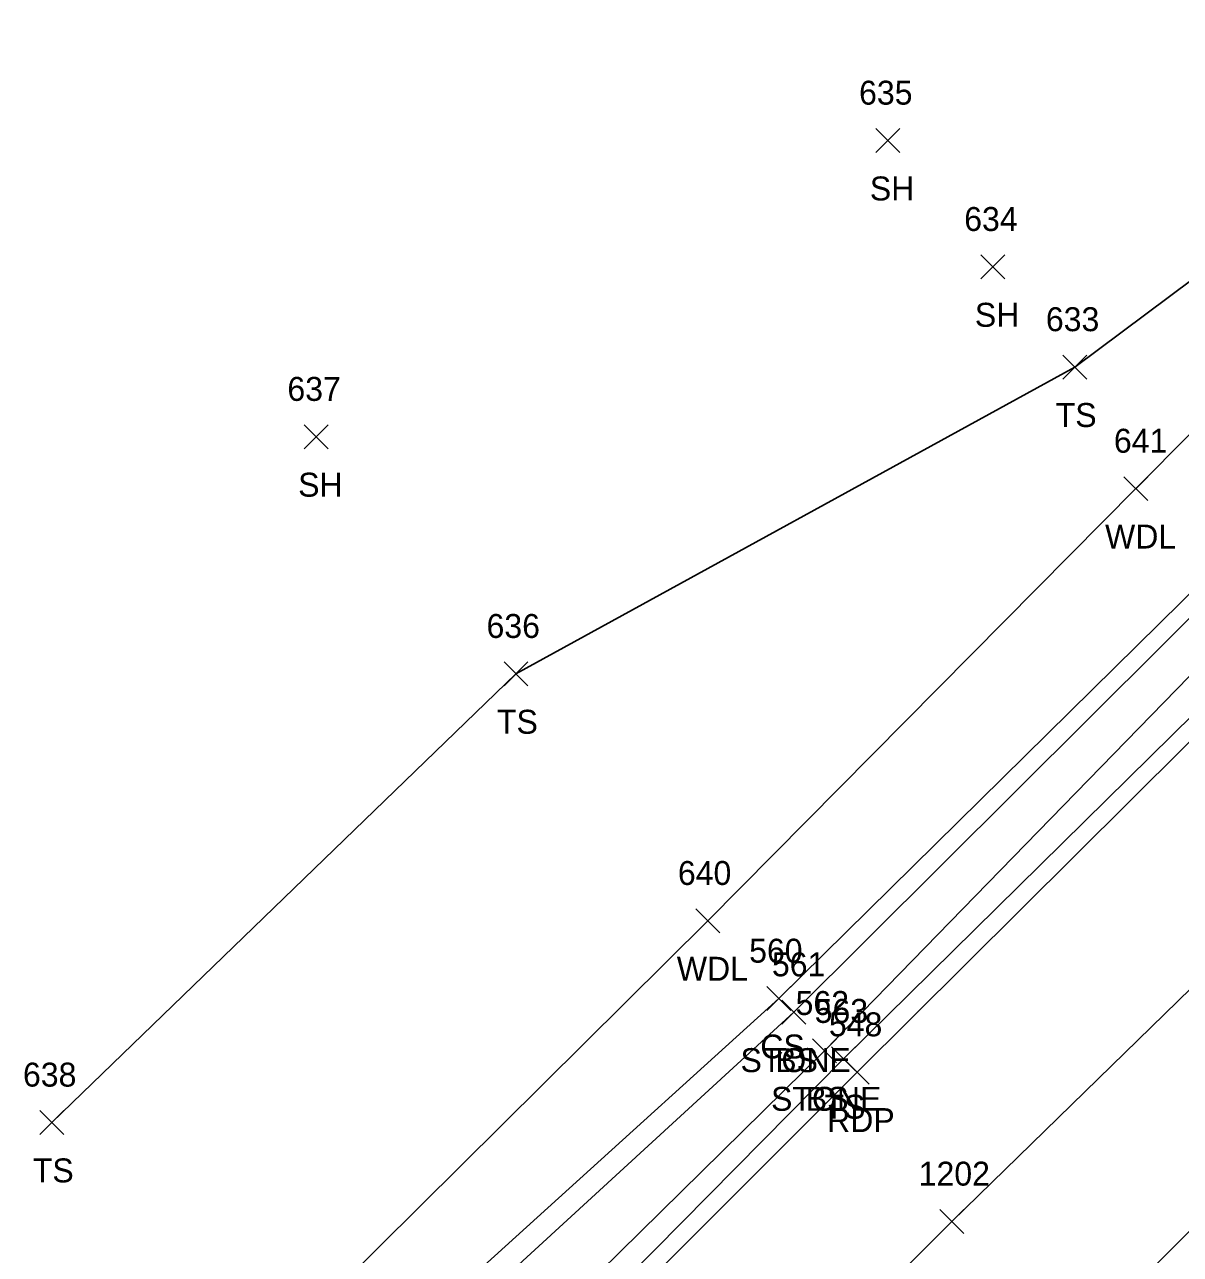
# Model space of a CAD drawing. Extents: x 1528286 to 1556263, y 492387 to 508952.
# Drawn here: x 1528285.9 to 1528382.4, y 492537.5 to 492640.2 of the extents above; entities that cross this region are included whole.
import ezdxf

# ---------------------------------------------------------------- set-up
doc = ezdxf.new("R2010")
doc.units = 0
for name, color, linetype in [('L_A', 7, 'Continuous'), ('L_I', 7, 'Continuous'), ('L_TIC', 7, 'Continuous'), ('LASF', 7, 'Continuous'), ('LAWA', 7, 'Continuous'), ('LELB', 7, 'Continuous'), ('P_A', 7, 'Continuous'), ('P_I', 7, 'Continuous'), ('P_TIC', 7, 'Continuous'), ('PET', 7, 'Continuous'), ('PRC', 7, 'Continuous')]:
    doc.layers.add(name, color=color, linetype=linetype)

msp = doc.modelspace()

# ---------------------------------------------------------------- linework, layer by layer
at = {"layer": 'L_TIC'}
for points in [[(1528356.98, 492629.51), (1528358.98, 492631.51)], [(1528358.98, 492629.51), (1528356.98, 492631.51)], [(1528356.98, 492629.51), (1528358.98, 492631.51)], [(1528358.98, 492629.51), (1528356.98, 492631.51)], [(1528365.75, 492618.96), (1528367.75, 492620.96)], [(1528367.75, 492618.96), (1528365.75, 492620.96)], [(1528365.75, 492618.96), (1528367.75, 492620.96)], [(1528367.75, 492618.96), (1528365.75, 492620.96)], [(1528372.58, 492610.59), (1528374.58, 492612.59)], [(1528374.58, 492610.59), (1528372.58, 492612.59)], [(1528372.58, 492610.59), (1528374.58, 492612.59)], [(1528374.58, 492610.59), (1528372.58, 492612.59)], [(1528309.24, 492604.77), (1528311.24, 492606.77)], [(1528311.24, 492604.77), (1528309.24, 492606.77)], [(1528309.24, 492604.77), (1528311.24, 492606.77)], [(1528311.24, 492604.77), (1528309.24, 492606.77)], [(1528377.69, 492600.44), (1528379.69, 492602.44)], [(1528379.69, 492600.44), (1528377.69, 492602.44)], [(1528377.69, 492600.44), (1528379.69, 492602.44)], [(1528379.69, 492600.44), (1528377.69, 492602.44)], [(1528325.92, 492584.97), (1528327.92, 492586.97)], [(1528327.92, 492584.97), (1528325.92, 492586.97)], [(1528325.92, 492584.97), (1528327.92, 492586.97)], [(1528327.92, 492584.97), (1528325.92, 492586.97)], [(1528341.93, 492564.34), (1528343.93, 492566.34)], [(1528343.93, 492564.34), (1528341.93, 492566.34)], [(1528341.93, 492564.34), (1528343.93, 492566.34)], [(1528343.93, 492564.34), (1528341.93, 492566.34)], [(1528347.88, 492557.85), (1528349.88, 492559.85)], [(1528349.88, 492557.85), (1528347.88, 492559.85)], [(1528347.88, 492557.85), (1528349.88, 492559.85)], [(1528349.88, 492557.85), (1528347.88, 492559.85)], [(1528349.13, 492556.71), (1528351.13, 492558.71)], [(1528351.13, 492556.71), (1528349.13, 492558.71)], [(1528349.13, 492556.71), (1528351.13, 492558.71)], [(1528351.13, 492556.71), (1528349.13, 492558.71)], [(1528349.13, 492556.71), (1528351.13, 492558.71)], [(1528351.13, 492556.71), (1528349.13, 492558.71)], [(1528349.13, 492556.71), (1528351.13, 492558.71)], [(1528351.13, 492556.71), (1528349.13, 492558.71)], [(1528351.68, 492553.48), (1528353.68, 492555.48)], [(1528353.68, 492553.48), (1528351.68, 492555.48)], [(1528351.68, 492553.48), (1528353.68, 492555.48)], [(1528353.68, 492553.48), (1528351.68, 492555.48)], [(1528351.68, 492553.48), (1528353.68, 492555.48)], [(1528353.68, 492553.48), (1528351.68, 492555.48)], [(1528351.68, 492553.48), (1528353.68, 492555.48)], [(1528353.68, 492553.48), (1528351.68, 492555.48)], [(1528353.27, 492552.82), (1528355.27, 492554.82)], [(1528355.27, 492552.82), (1528353.27, 492554.82)], [(1528353.27, 492552.82), (1528355.27, 492554.82)], [(1528355.27, 492552.82), (1528353.27, 492554.82)], [(1528287.16, 492547.5), (1528289.16, 492549.5)], [(1528289.16, 492547.5), (1528287.16, 492549.5)], [(1528287.16, 492547.5), (1528289.16, 492549.5)], [(1528289.16, 492547.5), (1528287.16, 492549.5)]]:
    msp.add_lwpolyline(points, dxfattribs=at)
at = {"layer": 'LASF'}
for points in [[(1528311.93, 492522.67), (1528350.13, 492557.71), (1528387.18, 492594.6), (1528424, 492629.25), (1528451.68, 492657.61), (1528445.37, 492665.36)], [(1528311.93, 492522.67), (1528350.13, 492557.71), (1528387.18, 492594.6), (1528424, 492629.25), (1528451.68, 492657.61), (1528445.37, 492665.36)], [(1528316.79, 492519.2), (1528352.68, 492554.48), (1528389.42, 492592.22), (1528426.31, 492626.76), (1528455.19, 492654.8), (1528460.13, 492658.52), (1528463.91, 492659.12), (1528453.91, 492663.5)], [(1528316.79, 492519.2), (1528352.68, 492554.48), (1528389.42, 492592.22), (1528426.31, 492626.76), (1528455.19, 492654.8), (1528460.13, 492658.52), (1528463.91, 492659.12), (1528453.91, 492663.5)]]:
    msp.add_lwpolyline(points, dxfattribs=at)
at = {"layer": 'LAWA'}
msp.add_lwpolyline([(1528305.14, 492527.84), (1528342.93, 492565.34), (1528378.69, 492601.44), (1528416.01, 492639), (1528453.01, 492673.15), (1528472.8, 492690.43), (1528460.27, 492718.44)], dxfattribs=at)
msp.add_lwpolyline([(1528305.14, 492527.84), (1528342.93, 492565.34), (1528378.69, 492601.44), (1528416.01, 492639), (1528453.01, 492673.15), (1528472.8, 492690.43), (1528460.27, 492718.44)], dxfattribs=at)
at = {"layer": 'LELB'}
for points in [[(1528318.25, 492517.35), (1528354.27, 492553.82), (1528390.84, 492589.85), (1528428.18, 492625.46), (1528458.02, 492652.61), (1528463.91, 492659.12), (1528457.38, 492666.33)], [(1528318.25, 492517.35), (1528354.27, 492553.82), (1528390.84, 492589.85), (1528428.18, 492625.46), (1528458.02, 492652.61), (1528463.91, 492659.12), (1528457.38, 492666.33)], [(1528311.93, 492522.67), (1528350.13, 492557.71), (1528387.18, 492594.6), (1528424, 492629.25), (1528451.68, 492657.61), (1528445.37, 492665.36)], [(1528311.93, 492522.67), (1528350.13, 492557.71), (1528387.18, 492594.6), (1528424, 492629.25), (1528451.68, 492657.61), (1528445.37, 492665.36)], [(1528441.34, 492661.96), (1528423.93, 492647.62), (1528413.35, 492641.26), (1528373.58, 492611.59), (1528326.92, 492585.97), (1528288.16, 492548.5)], [(1528441.34, 492661.96), (1528423.93, 492647.62), (1528413.35, 492641.26), (1528373.58, 492611.59), (1528326.92, 492585.97), (1528288.16, 492548.5)], [(1528310.29, 492523.89), (1528348.88, 492558.85), (1528386.25, 492595.69), (1528422.77, 492630.31), (1528448.92, 492658.21)], [(1528310.29, 492523.89), (1528348.88, 492558.85), (1528386.25, 492595.69), (1528422.77, 492630.31), (1528448.92, 492658.21)], [(1528316.79, 492519.2), (1528352.68, 492554.48), (1528389.42, 492592.22), (1528426.31, 492626.76), (1528455.19, 492654.8), (1528460.13, 492658.52)], [(1528316.79, 492519.2), (1528352.68, 492554.48), (1528389.42, 492592.22), (1528426.31, 492626.76), (1528455.19, 492654.8), (1528460.13, 492658.52)]]:
    msp.add_lwpolyline(points, dxfattribs=at)
at = {"layer": 'P_TIC'}
for points in [[(1528354.42, 492551.7), (1528356.42, 492553.7)], [(1528356.42, 492551.7), (1528354.42, 492553.7)], [(1528354.42, 492551.7), (1528356.42, 492553.7)], [(1528356.42, 492551.7), (1528354.42, 492553.7)], [(1528362.32, 492539.23), (1528364.32, 492541.23)], [(1528364.32, 492539.23), (1528362.32, 492541.23)], [(1528362.32, 492539.23), (1528364.32, 492541.23)], [(1528364.32, 492539.23), (1528362.32, 492541.23)], [(1528362.32, 492539.23), (1528364.32, 492541.23)], [(1528364.32, 492539.23), (1528362.32, 492541.23)], [(1528362.32, 492539.23), (1528364.32, 492541.23)], [(1528364.32, 492539.23), (1528362.32, 492541.23)]]:
    msp.add_lwpolyline(points, dxfattribs=at)
at = {"layer": 'PET'}
for points in [[(1528560.52, 492699.26), (1528557.47, 492699.12), (1528553.46, 492694.77), (1528549.1, 492692.72), (1528547.05, 492688.29), (1528537.76, 492682.52), (1528535.94, 492680.25), (1528535.91, 492679.06), (1528519.42, 492665.12), (1528485.65, 492635.11), (1528449.9, 492603.32), (1528443.29, 492597.22), (1528441.44, 492597.06), (1528433.94, 492590.58), (1528430.62, 492585.99), (1528412.09, 492568.52), (1528375.77, 492531.99), (1528339.08, 492496.27)], [(1528560.52, 492699.26), (1528557.47, 492699.12), (1528553.46, 492694.77), (1528549.1, 492692.72), (1528547.05, 492688.29), (1528537.76, 492682.52), (1528535.94, 492680.25), (1528535.91, 492679.06), (1528519.42, 492665.12), (1528485.65, 492635.11), (1528449.9, 492603.32), (1528443.29, 492597.22), (1528441.44, 492597.06), (1528433.94, 492590.58), (1528430.62, 492585.99), (1528412.09, 492568.52), (1528375.77, 492531.99), (1528339.08, 492496.27)], [(1528466.46, 492657.17), (1528429.38, 492624.13), (1528391.88, 492588.94), (1528355.42, 492552.7), (1528319, 492516.33)], [(1528466.46, 492657.17), (1528429.38, 492624.13), (1528391.88, 492588.94), (1528355.42, 492552.7), (1528319, 492516.33)], [(1528336.33, 492494.34), (1528327.09, 492504), (1528363.32, 492540.23), (1528402.17, 492578.12), (1528411.75, 492568.76)], [(1528336.33, 492494.34), (1528327.09, 492504), (1528363.32, 492540.23), (1528402.17, 492578.12), (1528411.75, 492568.76)]]:
    msp.add_lwpolyline(points, dxfattribs=at)
at = {"layer": 'PRC'}
msp.add_lwpolyline([(1528327.09, 492504), (1528363.32, 492540.23), (1528402.17, 492578.12)], dxfattribs=at)
msp.add_lwpolyline([(1528327.09, 492504), (1528363.32, 492540.23), (1528402.17, 492578.12)], dxfattribs=at)

# ---------------------------------------------------------------- texts
at = {"layer": 'L_A'}
for s, p in [('SH', (1528356.47, 492625.51)), ('SH', (1528356.47, 492625.51)), ('SH', (1528365.24, 492614.96)), ('SH', (1528365.24, 492614.96)), ('TS', (1528371.99, 492606.59)), ('TS', (1528371.99, 492606.59)), ('SH', (1528308.73, 492600.77)), ('SH', (1528308.73, 492600.77)), ('WDL', (1528376.11, 492596.44)), ('WDL', (1528376.11, 492596.44)), ('TS', (1528325.33, 492580.97)), ('TS', (1528325.33, 492580.97)), ('WDL', (1528340.35, 492560.34)), ('WDL', (1528340.35, 492560.34)), ('CS', (1528347.32, 492553.85)), ('CS', (1528347.32, 492553.85)), ('STONE', (1528345.67, 492552.71)), ('STONE', (1528345.67, 492552.71)), ('BS', (1528348.57, 492552.71)), ('BS', (1528348.57, 492552.71)), ('STONE', (1528348.22, 492549.48)), ('STONE', (1528348.22, 492549.48)), ('BS', (1528351.12, 492549.48)), ('BS', (1528351.12, 492549.48)), ('TS', (1528352.68, 492548.82)), ('TS', (1528352.68, 492548.82)), ('TS', (1528286.57, 492543.5)), ('TS', (1528286.57, 492543.5))]:
    msp.add_text(s, height=2, dxfattribs=at).set_placement(p)
at = {"layer": 'L_I'}
for s, p in [('635', (1528355.57, 492633.51)), ('635', (1528355.57, 492633.51)), ('634', (1528364.35, 492622.96)), ('634', (1528364.35, 492622.96)), ('633', (1528371.17, 492614.59)), ('633', (1528371.17, 492614.59)), ('637', (1528307.83, 492608.77)), ('637', (1528307.83, 492608.77)), ('641', (1528376.85, 492604.44)), ('641', (1528376.85, 492604.44)), ('636', (1528324.46, 492588.97)), ('636', (1528324.46, 492588.97)), ('640', (1528340.44, 492568.34)), ('640', (1528340.44, 492568.34)), ('560', (1528346.39, 492561.85)), ('560', (1528346.39, 492561.85)), ('561', (1528348.29, 492560.71)), ('561', (1528348.29, 492560.71)), ('561', (1528348.29, 492560.71)), ('561', (1528348.29, 492560.71)), ('562', (1528350.27, 492557.48)), ('562', (1528350.27, 492557.48)), ('562', (1528350.27, 492557.48)), ('562', (1528350.27, 492557.48)), ('563', (1528351.86, 492556.82)), ('563', (1528351.86, 492556.82)), ('638', (1528285.75, 492551.5)), ('638', (1528285.75, 492551.5))]:
    msp.add_text(s, height=2, dxfattribs=at).set_placement(p)
at = {"layer": 'P_A'}
msp.add_text('RDP', height=2, dxfattribs=at).set_placement((1528352.9, 492547.7))
msp.add_text('RDP', height=2, dxfattribs=at).set_placement((1528352.9, 492547.7))
at = {"layer": 'P_I'}
for s, p in [('548', (1528353.05, 492555.7)), ('548', (1528353.05, 492555.7)), ('1202', (1528360.55, 492543.23)), ('1202', (1528360.55, 492543.23)), ('1202', (1528360.55, 492543.23)), ('1202', (1528360.55, 492543.23))]:
    msp.add_text(s, height=2, dxfattribs=at).set_placement(p)

doc.saveas('drawing.dxf')
